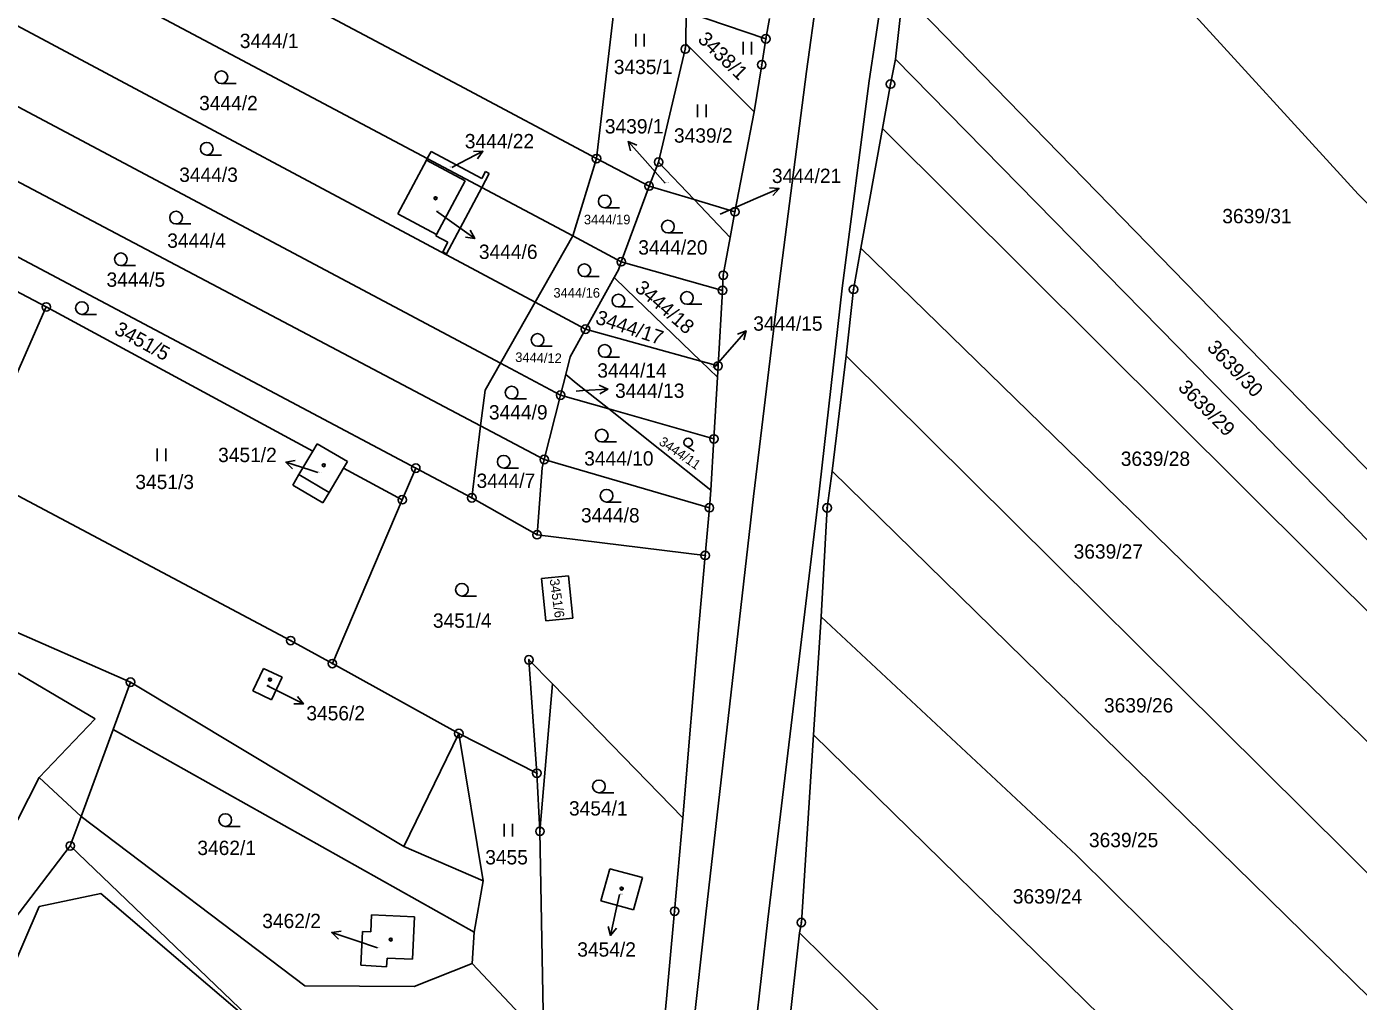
# Model space of a CAD drawing. Extents: x -593183 to -588034, y -1130415 to -1124994.
# Drawn here: x -592488.1 to -592330.3, y -1129029 to -1128913.5 of the extents above; entities that cross this region are included whole.
import ezdxf

# ---------------------------------------------------------------- set-up
doc = ezdxf.new("R2010")
doc.units = 0
for name, color, linetype in [('Vrstva 1', 7, 'Continuous'), ('Vrstva 16', 7, 'Continuous'), ('Vrstva 18', 7, 'Continuous'), ('Vrstva 19', 7, 'Continuous'), ('Vrstva 24', 7, 'Continuous'), ('Vrstva 25', 7, 'Continuous'), ('Vrstva 4', 7, 'Continuous')]:
    doc.layers.add(name, color=color, linetype=linetype)

msp = doc.modelspace()

# ---------------------------------------------------------------- linework, layer by layer
at = {"layer": 'Vrstva 1'}
for p, q in [((-592491.53, -1128891.37), (-592436.93, -1128920.43)), ((-592367.52, -1128892.55), (-592330.33, -1128933.35)), ((-592498.69, -1128898.29), (-592440.66, -1128929.12)), ((-592505.41, -1128904.78), (-592427.88, -1128946.14)), ((-592418.22, -1128908.91), (-592420.6, -1128929.12)), ((-592384.28, -1128909.46), (-592385.17, -1128917.35)), ((-592384.28, -1128909.46), (-592312.4, -1128983.24)), ((-592511.79, -1128910.95), (-592431.99, -1128953.36)), ((-592409.96, -1128911.72), (-592410.03, -1128915.46)), ((-592409.96, -1128911.72), (-592400.53, -1128914.93)), ((-592400.1, -1128912.52), (-592400.53, -1128914.93)), ((-592400.53, -1128914.93), (-592401.01, -1128917.99)), ((-592413.24, -1128929.53), (-592410.08, -1128916.14)), ((-592410.08, -1128916.14), (-592410.03, -1128915.46)), ((-592410.03, -1128915.46), (-592401.93, -1128923.57)), ((-592517.81, -1128916.77), (-592434.33, -1128960.79)), ((-592401.93, -1128923.57), (-592401.01, -1128917.99)), ((-592385.17, -1128917.35), (-592385.75, -1128920.29)), ((-592385.17, -1128917.35), (-592314.1, -1128989.74)), ((-592436.93, -1128920.43), (-592420.6, -1128929.12)), ((-592385.75, -1128920.29), (-592386.7, -1128925.55)), ((-592401.93, -1128923.57), (-592404.19, -1128935.41)), ((-592526.5, -1128925.41), (-592485.82, -1128946.69)), ((-592386.7, -1128925.55), (-592389.26, -1128939.73)), ((-592386.7, -1128925.55), (-592316.77, -1128995.18)), ((-592511.48, -1128928.97), (-592456.75, -1128957.99)), ((-592444.15, -1128935.68), (-592440.76, -1128929.32)), ((-592440.76, -1128929.32), (-592440.66, -1128929.12)), ((-592440.66, -1128929.12), (-592440.2, -1128928.26)), ((-592440.66, -1128929.12), (-592434.21, -1128932.55)), ((-592440.2, -1128928.26), (-592434.19, -1128931.46)), ((-592420.6, -1128929.12), (-592423.42, -1128938.28)), ((-592420.6, -1128929.12), (-592414.37, -1128932.37)), ((-592433.33, -1128930.89), (-592434.21, -1128932.55)), ((-592434.19, -1128931.46), (-592433.77, -1128930.66)), ((-592433.77, -1128930.66), (-592433.33, -1128930.89)), ((-592414.37, -1128932.37), (-592413.24, -1128929.53)), ((-592413.24, -1128929.53), (-592409.02, -1128933.97)), ((-592434.21, -1128932.55), (-592438.39, -1128940.39)), ((-592434.21, -1128932.55), (-592423.42, -1128938.28)), ((-592414.37, -1128932.37), (-592417.66, -1128941.34)), ((-592414.37, -1128932.37), (-592409.02, -1128933.97)), ((-592409.02, -1128933.97), (-592404.75, -1128938.46)), ((-592409.02, -1128933.97), (-592404.19, -1128935.41)), ((-592330.33, -1128933.35), (-592304.36, -1128959.41)), ((-592439.56, -1128938.13), (-592444.15, -1128935.68)), ((-592404.19, -1128935.41), (-592404.75, -1128938.46)), ((-592439.63, -1128938.26), (-592439.56, -1128938.13)), ((-592438.22, -1128939.01), (-592439.63, -1128938.26)), ((-592423.42, -1128938.28), (-592427.88, -1128946.14)), ((-592423.42, -1128938.28), (-592417.66, -1128941.34)), ((-592404.75, -1128938.46), (-592405.57, -1128942.94)), ((-592438.83, -1128940.16), (-592438.22, -1128939.01)), ((-592438.39, -1128940.39), (-592438.83, -1128940.16)), ((-592389.26, -1128939.73), (-592390.14, -1128944.62)), ((-592389.26, -1128939.73), (-592319.81, -1129007.41)), ((-592417.66, -1128941.34), (-592418.01, -1128942.28)), ((-592417.66, -1128941.34), (-592405.67, -1128944.73)), ((-592418.52, -1128943.21), (-592421.9, -1128949.33)), ((-592418.01, -1128942.28), (-592418.52, -1128943.21)), ((-592418.52, -1128943.21), (-592417.08, -1128944.6)), ((-592405.57, -1128942.94), (-592405.67, -1128944.73)), ((-592417.08, -1128944.6), (-592408.25, -1128953.11)), ((-592405.67, -1128944.73), (-592406.19, -1128953.68)), ((-592390.14, -1128944.62), (-592391, -1128952.5)), ((-592494.44, -1128966.27), (-592485.82, -1128946.69)), ((-592485.82, -1128946.69), (-592454.24, -1128963.79)), ((-592427.88, -1128946.14), (-592431.99, -1128953.36)), ((-592427.88, -1128946.14), (-592421.9, -1128949.33)), ((-592421.9, -1128949.33), (-592423.71, -1128952.61)), ((-592421.9, -1128949.33), (-592408.25, -1128953.11)), ((-592423.71, -1128952.61), (-592424.24, -1128954.71)), ((-592391, -1128952.5), (-592392.68, -1128966.14)), ((-592391, -1128952.5), (-592323.89, -1129019.05)), ((-592431.99, -1128953.36), (-592433.81, -1128956.57)), ((-592431.99, -1128953.36), (-592424.86, -1128957.15)), ((-592408.25, -1128953.11), (-592406.26, -1128955.03)), ((-592408.25, -1128953.11), (-592406.19, -1128953.68)), ((-592406.19, -1128953.68), (-592406.26, -1128955.03)), ((-592424.24, -1128954.71), (-592424.86, -1128957.15)), ((-592424.24, -1128954.71), (-592422.99, -1128955.71)), ((-592422.99, -1128955.71), (-592419.12, -1128958.78)), ((-592406.26, -1128955.03), (-592406.68, -1128962.33)), ((-592433.81, -1128956.57), (-592434.33, -1128960.79)), ((-592424.86, -1128957.15), (-592426.79, -1128964.77)), ((-592424.86, -1128957.15), (-592419.12, -1128958.78)), ((-592456.75, -1128957.99), (-592442.02, -1128965.8)), ((-592419.12, -1128958.78), (-592407.03, -1128968.4)), ((-592419.12, -1128958.78), (-592406.68, -1128962.33)), ((-592434.33, -1128960.79), (-592435.38, -1128969.32)), ((-592434.33, -1128960.79), (-592426.79, -1128964.77)), ((-592406.68, -1128962.33), (-592407.03, -1128968.4)), ((-592454.24, -1128963.79), (-592455.87, -1128966.55)), ((-592453.71, -1128962.9), (-592454.24, -1128963.79)), ((-592453.71, -1128962.9), (-592450.12, -1128965.02)), ((-592450.12, -1128965.02), (-592450.57, -1128965.78)), ((-592426.79, -1128964.77), (-592427.03, -1128965.74)), ((-592426.79, -1128964.77), (-592407.22, -1128970.49)), ((-592494.44, -1128966.27), (-592456.85, -1128986.23)), ((-592456.61, -1128967.8), (-592455.87, -1128966.55)), ((-592450.57, -1128965.78), (-592452.28, -1128968.67)), ((-592450.57, -1128965.78), (-592443.62, -1128969.54)), ((-592442.02, -1128965.8), (-592443.62, -1128969.54)), ((-592442.02, -1128965.8), (-592435.38, -1128969.32)), ((-592427.03, -1128965.74), (-592427.65, -1128973.69)), ((-592392.68, -1128966.14), (-592393.26, -1128970.5)), ((-592392.68, -1128966.14), (-592356.73, -1129001.36)), ((-592456.61, -1128967.8), (-592453.02, -1128969.92)), ((-592453.02, -1128969.92), (-592452.28, -1128968.67)), ((-592407.03, -1128968.4), (-592407.22, -1128970.49)), ((-592443.62, -1128969.54), (-592451.91, -1128988.96)), ((-592435.38, -1128969.32), (-592427.65, -1128973.69)), ((-592520.36, -1128971.66), (-592475.84, -1128991.16)), ((-592407.22, -1128970.49), (-592407.72, -1128976.14)), ((-592393.26, -1128970.5), (-592393.96, -1128983.4)), ((-592427.65, -1128973.69), (-592407.72, -1128976.14)), ((-592407.72, -1128976.14), (-592408.42, -1128984.07)), ((-592427.1, -1128978.87), (-592423.91, -1128978.55)), ((-592426.6, -1128983.9), (-592427.1, -1128978.87)), ((-592423.91, -1128978.55), (-592423.41, -1128983.58)), ((-592423.41, -1128983.58), (-592426.6, -1128983.9)), ((-592408.42, -1128984.07), (-592410.35, -1129007.25)), ((-592393.96, -1128983.4), (-592394.86, -1128997.4)), ((-592393.96, -1128983.4), (-592363.73, -1129011.6)), ((-592456.85, -1128986.23), (-592451.91, -1128988.96)), ((-592451.91, -1128988.96), (-592436.92, -1128997.24)), ((-592425.82, -1128991.37), (-592428.61, -1128988.51)), ((-592428.61, -1128988.51), (-592427.67, -1129001.95)), ((-592461.32, -1128992.2), (-592460.06, -1128989.54)), ((-592460.06, -1128989.54), (-592457.87, -1128990.58)), ((-592457.87, -1128990.58), (-592459.13, -1128993.24)), ((-592477.9, -1128996.77), (-592475.84, -1128991.16)), ((-592475.84, -1128991.16), (-592443.43, -1129010.61)), ((-592459.13, -1128993.24), (-592461.32, -1128992.2)), ((-592410.35, -1129007.25), (-592425.82, -1128991.37)), ((-592481.68, -1129007.06), (-592477.9, -1128996.77)), ((-592436.92, -1128997.24), (-592443.43, -1129010.61)), ((-592436.92, -1128997.24), (-592427.67, -1129001.95)), ((-592394.86, -1128997.4), (-592396.32, -1129019.64)), ((-592394.86, -1128997.4), (-592336.19, -1129054.85)), ((-592427.67, -1129001.95), (-592427.3, -1129008.83)), ((-592356.73, -1129001.36), (-592326.97, -1129030.51)), ((-592482.97, -1129010.56), (-592481.68, -1129007.06)), ((-592481.68, -1129007.06), (-592455.16, -1129027.15)), ((-592410.35, -1129007.25), (-592411.34, -1129018.3)), ((-592427.3, -1129008.83), (-592426.94, -1129030.23)), ((-592482.97, -1129010.56), (-592496.89, -1129028.75)), ((-592482.97, -1129010.56), (-592458.71, -1129033.8)), ((-592443.43, -1129010.61), (-592434.03, -1129014.7)), ((-592363.73, -1129011.6), (-592331.01, -1129044.04)), ((-592420.07, -1129017.08), (-592419.03, -1129013.26)), ((-592419.03, -1129013.26), (-592415.16, -1129014.31)), ((-592415.16, -1129014.31), (-592416.2, -1129018.13)), ((-592486.65, -1129017.72), (-592479.35, -1129016.2)), ((-592479.35, -1129016.2), (-592458.71, -1129033.8)), ((-592434.03, -1129014.7), (-592435.1, -1129020.78)), ((-592490.41, -1129026.47), (-592486.65, -1129017.72)), ((-592416.2, -1129018.13), (-592420.07, -1129017.08)), ((-592447.34, -1129020.74), (-592447.25, -1129018.74)), ((-592447.25, -1129018.74), (-592442.19, -1129018.97)), ((-592442.19, -1129018.97), (-592442.42, -1129023.98)), ((-592411.34, -1129018.3), (-592413.86, -1129045.5)), ((-592448.53, -1129024.67), (-592448.34, -1129020.69)), ((-592448.34, -1129020.69), (-592447.34, -1129020.74)), ((-592435.1, -1129020.78), (-592435.34, -1129024.51)), ((-592396.54, -1129020.85), (-592401.33, -1129064.26)), ((-592396.32, -1129019.64), (-592396.54, -1129020.85)), ((-592396.54, -1129020.85), (-592339.92, -1129076.67)), ((-592445.42, -1129023.86), (-592445.49, -1129024.88)), ((-592442.42, -1129023.98), (-592445.42, -1129023.86)), ((-592445.49, -1129024.88), (-592448.53, -1129024.67)), ((-592442.22, -1129027.23), (-592435.34, -1129024.51)), ((-592435.34, -1129024.51), (-592426.88, -1129033.44)), ((-592455.16, -1129027.15), (-592442.22, -1129027.23))]:
    msp.add_line(p, q, dxfattribs=at)
at = {"layer": 'Vrstva 16'}
for p, q in [((-592412.45, -1128932.01), (-592414.85, -1128929.34)), ((-592437.74, -1128930.17), (-592436.72, -1128929.63)), ((-592405.95, -1128935.7), (-592401.71, -1128933.85)), ((-592439.56, -1128935.33), (-592437.47, -1128936.84)), ((-592406.71, -1128953.93), (-592404.83, -1128951.77)), ((-592423.01, -1128956.66), (-592422.23, -1128956.61)), ((-592453.61, -1128966.3), (-592454.56, -1128965.99)), ((-592459.69, -1128991.57), (-592458.03, -1128992.4)), ((-592417.88, -1129016.3), (-592418.3, -1129018.24)), ((-592446.55, -1129022.62), (-592449.13, -1129021.76))]:
    msp.add_line(p, q, dxfattribs=at)
at = {"layer": 'Vrstva 24'}
for centre, radius in [((-592400.53, -1128914.93), 0.5), ((-592400.53, -1128914.93), 0.0327), ((-592410.08, -1128916.14), 0.5), ((-592410.08, -1128916.14), 0.0327), ((-592401.01, -1128917.99), 0.5), ((-592401.01, -1128917.99), 0.0327), ((-592385.75, -1128920.29), 0.5), ((-592385.75, -1128920.29), 0.0327), ((-592420.6, -1128929.12), 0.5), ((-592420.6, -1128929.12), 0.0327), ((-592413.24, -1128929.53), 0.5), ((-592413.24, -1128929.53), 0.0327), ((-592414.37, -1128932.37), 0.5), ((-592414.37, -1128932.37), 0.0327), ((-592404.19, -1128935.41), 0.5), ((-592404.19, -1128935.41), 0.0327), ((-592417.66, -1128941.34), 0.5), ((-592417.66, -1128941.34), 0.0327), ((-592405.57, -1128942.94), 0.5), ((-592405.57, -1128942.94), 0.0327), ((-592405.67, -1128944.73), 0.5), ((-592405.67, -1128944.73), 0.0327), ((-592390.14, -1128944.62), 0.5), ((-592390.14, -1128944.62), 0.0327), ((-592485.82, -1128946.69), 0.5), ((-592485.82, -1128946.69), 0.0327), ((-592421.9, -1128949.33), 0.5), ((-592421.9, -1128949.33), 0.0327), ((-592406.19, -1128953.68), 0.5), ((-592406.19, -1128953.68), 0.0327), ((-592424.86, -1128957.15), 0.5), ((-592424.86, -1128957.15), 0.0327), ((-592406.68, -1128962.33), 0.5), ((-592406.68, -1128962.33), 0.0327), ((-592442.02, -1128965.8), 0.5), ((-592426.79, -1128964.77), 0.5), ((-592426.79, -1128964.77), 0.0327), ((-592442.02, -1128965.8), 0.0327), ((-592435.38, -1128969.32), 0.5), ((-592443.62, -1128969.54), 0.5), ((-592443.62, -1128969.54), 0.0327), ((-592435.38, -1128969.32), 0.0327), ((-592407.22, -1128970.49), 0.5), ((-592393.26, -1128970.5), 0.5), ((-592407.22, -1128970.49), 0.0327), ((-592393.26, -1128970.5), 0.0327), ((-592427.65, -1128973.69), 0.5), ((-592427.65, -1128973.69), 0.0327), ((-592407.72, -1128976.14), 0.5), ((-592407.72, -1128976.14), 0.0327), ((-592456.85, -1128986.23), 0.5), ((-592456.85, -1128986.23), 0.0327), ((-592451.91, -1128988.96), 0.5), ((-592451.91, -1128988.96), 0.0327), ((-592428.61, -1128988.51), 0.5), ((-592428.61, -1128988.51), 0.0327), ((-592475.84, -1128991.16), 0.5), ((-592475.84, -1128991.16), 0.0327), ((-592436.92, -1128997.24), 0.5), ((-592436.92, -1128997.24), 0.0327), ((-592427.67, -1129001.95), 0.5), ((-592427.67, -1129001.95), 0.0327), ((-592427.3, -1129008.83), 0.5), ((-592427.3, -1129008.83), 0.0327), ((-592482.97, -1129010.56), 0.5), ((-592482.97, -1129010.56), 0.0327), ((-592411.34, -1129018.3), 0.5), ((-592411.34, -1129018.3), 0.0327), ((-592396.32, -1129019.64), 0.5), ((-592396.32, -1129019.64), 0.0327)]:
    msp.add_circle(centre, radius, dxfattribs=at)
at = {"layer": 'Vrstva 25'}
for p, q in [((-592415.95, -1128914.35), (-592415.95, -1128915.85)), ((-592414.93, -1128915.85), (-592414.93, -1128914.35)), ((-592403.23, -1128915.28), (-592403.23, -1128916.78)), ((-592402.21, -1128916.78), (-592402.21, -1128915.28)), ((-592463.31, -1128920.22), (-592465.06, -1128920.22)), ((-592408.62, -1128922.71), (-592408.62, -1128924.21)), ((-592407.59, -1128924.21), (-592407.59, -1128922.71)), ((-592414.85, -1128929.34), (-592416.86, -1128927.11)), ((-592465.04, -1128928.7), (-592466.79, -1128928.7)), ((-592436.72, -1128929.63), (-592434.06, -1128928.24)), ((-592401.71, -1128933.85), (-592398.96, -1128932.65)), ((-592417.88, -1128934.94), (-592419.63, -1128934.94)), ((-592468.69, -1128936.86), (-592470.44, -1128936.86)), ((-592437.47, -1128936.84), (-592435.04, -1128938.6)), ((-592410.38, -1128937.93), (-592412.13, -1128937.93)), ((-592475.23, -1128941.8), (-592476.98, -1128941.8)), ((-592420.29, -1128943.09), (-592422.04, -1128943.09)), ((-592416.25, -1128946.7), (-592418, -1128946.7)), ((-592408.13, -1128946.37), (-592409.88, -1128946.37)), ((-592479.85, -1128947.58), (-592481.6, -1128947.58)), ((-592404.83, -1128951.77), (-592402.86, -1128949.51)), ((-592425.84, -1128951.35), (-592427.59, -1128951.35)), ((-592417.87, -1128952.65), (-592419.62, -1128952.65)), ((-592428.91, -1128957.59), (-592430.66, -1128957.59)), ((-592422.23, -1128956.61), (-592419.24, -1128956.42)), ((-592472.68, -1128963.45), (-592472.68, -1128964.95)), ((-592471.66, -1128964.95), (-592471.66, -1128963.45)), ((-592418.23, -1128962.68), (-592419.98, -1128962.68)), ((-592409.02, -1128963.8), (-592410, -1128963.16)), ((-592454.56, -1128965.99), (-592457.42, -1128965.08)), ((-592429.85, -1128965.79), (-592431.6, -1128965.79)), ((-592417.66, -1128969.82), (-592419.41, -1128969.82)), ((-592434.81, -1128980.95), (-592436.56, -1128980.95)), ((-592458.03, -1128992.4), (-592455.34, -1128993.73)), ((-592418.56, -1129004.26), (-592420.31, -1129004.26)), ((-592462.85, -1129008.25), (-592464.6, -1129008.25)), ((-592431.56, -1129007.94), (-592431.56, -1129009.44)), ((-592430.54, -1129009.44), (-592430.54, -1129007.94)), ((-592418.3, -1129018.24), (-592418.93, -1129021.17)), ((-592449.13, -1129021.76), (-592451.98, -1129020.81))]:
    msp.add_line(p, q, dxfattribs=at)
for points in [[(-592416.56, -1128928.19), (-592416.86, -1128927.11), (-592415.82, -1128927.52)], [(-592435.18, -1128928.26), (-592434.06, -1128928.24), (-592434.72, -1128929.15)], [(-592400.08, -1128932.59), (-592398.96, -1128932.65), (-592399.68, -1128933.51)], [(-592435.56, -1128937.61), (-592435.04, -1128938.6), (-592436.14, -1128938.42)], [(-592403.89, -1128949.93), (-592402.86, -1128949.51), (-592403.14, -1128950.59)], [(-592420.27, -1128955.98), (-592419.24, -1128956.42), (-592420.2, -1128956.98)], [(-592456.62, -1128965.86), (-592457.42, -1128965.08), (-592456.31, -1128964.9)], [(-592456.02, -1128992.84), (-592455.34, -1128993.73), (-592456.46, -1128993.74)], [(-592451.19, -1129021.6), (-592451.98, -1129020.81), (-592450.87, -1129020.65)], [(-592418.23, -1129020.3), (-592418.93, -1129021.17), (-592419.21, -1129020.09)]]:
    msp.add_lwpolyline(points, dxfattribs=at)
for centre, radius in [((-592465.06, -1128919.47), 0.75), ((-592466.79, -1128927.95), 0.75), ((-592439.67, -1128933.81), 0.175), ((-592439.67, -1128933.81), 0.15), ((-592419.63, -1128934.19), 0.75), ((-592470.44, -1128936.11), 0.75), ((-592412.13, -1128937.18), 0.75), ((-592476.98, -1128941.05), 0.75), ((-592422.04, -1128942.34), 0.75), ((-592409.88, -1128945.62), 0.75), ((-592481.6, -1128946.83), 0.75), ((-592418, -1128945.95), 0.75), ((-592427.59, -1128950.6), 0.75), ((-592419.62, -1128951.9), 0.75), ((-592430.66, -1128956.84), 0.75), ((-592419.98, -1128961.93), 0.75), ((-592409.73, -1128962.74), 0.503), ((-592452.93, -1128965.45), 0.175), ((-592452.93, -1128965.45), 0.15), ((-592431.6, -1128965.04), 0.75), ((-592419.41, -1128969.07), 0.75), ((-592436.56, -1128980.2), 0.75), ((-592459.3, -1128990.85), 0.175), ((-592459.3, -1128990.85), 0.15), ((-592420.31, -1129003.51), 0.75), ((-592464.6, -1129007.5), 0.75), ((-592417.62, -1129015.62), 0.175), ((-592417.62, -1129015.62), 0.15), ((-592444.99, -1129021.66), 0.175), ((-592444.99, -1129021.66), 0.15)]:
    msp.add_circle(centre, radius, dxfattribs=at)
at = {"layer": 'Vrstva 4'}
for p, q in [((-592378.53, -1128855.61), (-592388.3, -1128919.91)), ((-592392.62, -1128896.41), (-592395.69, -1128918.79)), ((-592395.69, -1128918.79), (-592398.92, -1128943.66)), ((-592388.3, -1128919.91), (-592391.48, -1128944.47)), ((-592440.76, -1128929.32), (-592436.17, -1128931.77)), ((-592436.17, -1128931.77), (-592439.56, -1128938.13)), ((-592398.92, -1128943.66), (-592401.99, -1128969.17)), ((-592391.48, -1128944.47), (-592394.39, -1128970.33)), ((-592455.87, -1128966.55), (-592452.28, -1128968.67)), ((-592401.99, -1128969.17), (-592407.66, -1129018.63)), ((-592394.39, -1128970.33), (-592400.3, -1129019.29)), ((-592520.36, -1128971.66), (-592480.01, -1128995.52)), ((-592425.82, -1128991.37), (-592427.3, -1129008.83)), ((-592480.01, -1128995.52), (-592486.66, -1129002.47)), ((-592477.9, -1128996.77), (-592435.1, -1129020.78)), ((-592436.92, -1128997.24), (-592434.03, -1129014.7)), ((-592499.5, -1129027.61), (-592486.66, -1129002.47)), ((-592486.66, -1129002.47), (-592481.68, -1129007.06)), ((-592407.66, -1129018.63), (-592411.32, -1129052.45)), ((-592400.3, -1129019.29), (-592404.86, -1129060.09))]:
    msp.add_line(p, q, dxfattribs=at)

# ---------------------------------------------------------------- texts
at = {"layer": 'Vrstva 16'}
for s, p in [('3439/1', (-592419.61, -1128926.14)), ('3444/22', (-592436.21, -1128927.9)), ('3444/21', (-592399.81, -1128932.01)), ('3444/6', (-592434.54, -1128941.01)), ('3444/15', (-592402.02, -1128949.51)), ('3444/13', (-592418.4, -1128957.47)), ('3451/2', (-592465.45, -1128965.08)), ('3456/2', (-592454.99, -1128995.68)), ('3462/2', (-592460.22, -1129020.3)), ('3454/2', (-592422.88, -1129023.68))]:
    msp.add_text(s, height=1.7, dxfattribs=at).set_placement(p)
at = {"layer": 'Vrstva 18'}
for s, height, p in [('3444/1', 1.7, (-592462.88, -1128916.02)), ('3435/1', 1.7, (-592418.55, -1128919.1)), ('3444/2', 1.7, (-592467.7, -1128923.39)), ('3439/2', 1.7, (-592411.42, -1128927.23)), ('3444/3', 1.7, (-592470.06, -1128931.88)), ('3444/22', 0.1, (-592438, -1128930.17)), ('3439/1', 0.1, (-592412.45, -1128932.01)), ('3444/21', 0.1, (-592405.95, -1128935.7)), ('3639/31', 1.7, (-592346.43, -1128936.78)), ('3444/19', 1.14, (-592422.09, -1128936.91)), ('3444/4', 1.7, (-592471.48, -1128939.69)), ('3444/20', 1.7, (-592415.65, -1128940.49)), ('3444/5', 1.7, (-592478.68, -1128944.31)), ('3444/16', 1.14, (-592425.7, -1128945.59)), ('3444/14', 1.7, (-592420.5, -1128955.07)), ('3444/13', 0.1, (-592423.01, -1128956.66)), ('3444/9', 1.7, (-592433.35, -1128960.03)), ('3444/10', 1.7, (-592422.06, -1128965.49)), ('3639/28', 1.7, (-592358.46, -1128965.53)), ('3451/3', 1.7, (-592475.26, -1128968.28)), ('3444/7', 1.7, (-592434.82, -1128968.14)), ('3444/8', 1.7, (-592422.44, -1128972.23)), ('3639/27', 1.7, (-592364.05, -1128976.52)), ('3451/4', 1.7, (-592439.99, -1128984.71)), ('3639/26', 1.7, (-592360.45, -1128994.75)), ('3454/1', 1.7, (-592423.86, -1129006.96)), ('3462/1', 1.7, (-592467.91, -1129011.64)), ('3639/25', 1.7, (-592362.23, -1129010.71)), ('3455', 1.7, (-592433.79, -1129012.75)), ('3639/24', 1.7, (-592371.26, -1129017.39))]:
    msp.add_text(s, height=height, dxfattribs=at).set_placement(p)
for s, height, rotation, p in [('3438/1', 1.7, 316.0285, (-592408.7, -1128915.12)), ('3444/18', 1.7, 319.152, (-592416.16, -1128944.66)), ('3444/17', 1.7, 341.565, (-592420.83, -1128948.63)), ('3451/5', 1.7, 331.4861, (-592477.88, -1128949.82)), ('3639/30', 1.7, 313.7531, (-592348.34, -1128951.6)), ('3444/12', 1.14, 358.457, (-592430.24, -1128953.21)), ('3444/15', 0.1, 138.3665, (-592406.69, -1128953.92)), ('3639/29', 1.7, 314.9384, (-592351.77, -1128956.35)), ('3444/11', 1.14, 325.4442, (-592413.3, -1128962.92)), ('3451/6', 1.14, 277.9372, (-592426.16, -1128978.98))]:
    msp.add_text(s, height=height, rotation=rotation, dxfattribs=at).set_placement(p)
at = {"layer": 'Vrstva 19'}
for s, p in [('3444/6', (-592439.56, -1128935.33)), ('3451/2', (-592453.61, -1128966.3)), ('3456/2', (-592459.69, -1128991.57)), ('3454/2', (-592417.88, -1129016.3)), ('3462/2', (-592446.55, -1129022.62))]:
    msp.add_text(s, height=0.1, dxfattribs=at).set_placement(p)

doc.saveas('drawing.dxf')
